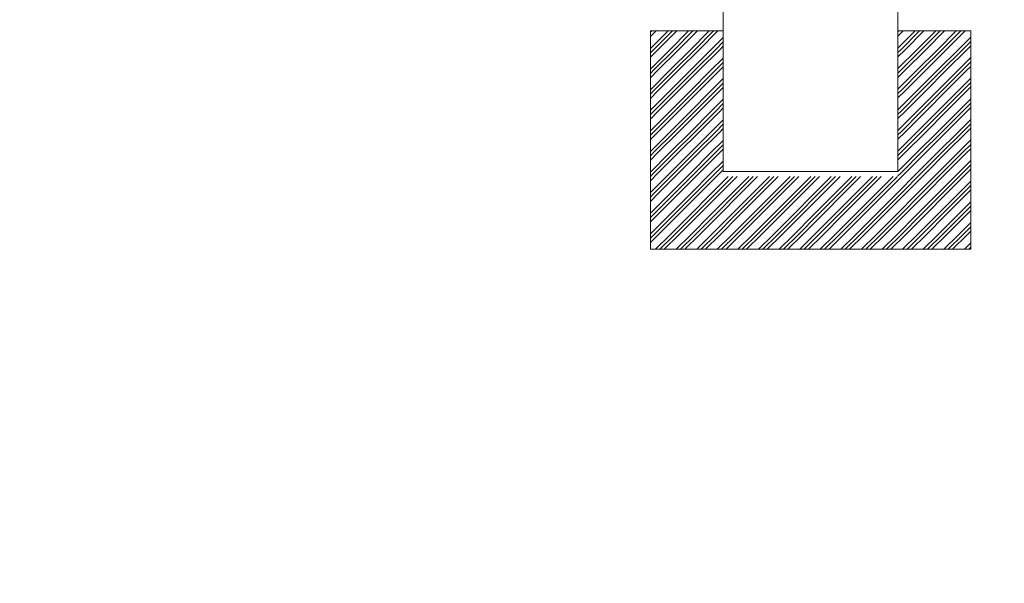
# Model space of a CAD drawing. Header units: millimetres. Extents: x -20950785 to 389010297, y -11535949 to 14056629.
# Tile 289 of 654: x 13548281 to 13559550, y -417786 to -411334. Entities that reach past the tile are written whole.
import ezdxf

# ---------------------------------------------------------------- set-up
doc = ezdxf.new("R2010")
doc.units = ezdxf.units.MM
doc.header["$LTSCALE"] = 60
doc.header["$MEASUREMENT"] = 0
doc.styles.add('PDF Arial Bold', font='times.ttf')

msp = doc.modelspace()

# ---------------------------------------------------------------- hatches: boundary and pattern name
at = {"linetype": 'Continuous', "lineweight": 9, "ltscale": 2}
h = msp.add_hatch(dxfattribs=at)
h.set_pattern_fill('GOST_GROUND', scale=16.666667)
h.set_pattern_definition([(45, (2356328.6, -58360.07), (235.7022595, 0), [333.333332]), (45, (2356378.6, -58360.07), (235.7022595, 0), [333.333332]), (45, (2356428.6, -58360.07), (235.7022595, 0), [333.333332])])
h.paths.add_polyline_path([(13556333.14, -411462.5), (13555499.81, -411462.5), (13555499.81, -413962.5), (13559166.48, -413962.5), (13559166.48, -411462.5), (13558333.14, -411462.5), (13558333.14, -413129.17), (13556333.14, -413129.17)])

# ---------------------------------------------------------------- linework, layer by layer
at = {"linetype": 'Continuous', "lineweight": 9}
for p, q in [((13556333.14, -413070.88), (13556333.14, -405586.78)), ((13558332.54, -413070.88), (13558332.54, -405586.78)), ((13558332.54, -413070.88), (13556333.14, -413070.88)), ((13558332.54, -413070.88), (13556333.14, -413070.88))]:
    msp.add_line(p, q, dxfattribs=at)
at = {"color": 7, "linetype": 'Continuous', "lineweight": 9, "ltscale": 2}
for p, q in [((13555499.81, -413962.5), (13555499.81, -411462.5)), ((13556333.14, -411462.5), (13555499.81, -411462.5)), ((13559166.48, -411462.5), (13558333.14, -411462.5)), ((13559166.48, -413962.5), (13559166.48, -411462.5)), ((13555499.81, -413962.5), (13559166.48, -413962.5))]:
    msp.add_line(p, q, dxfattribs=at)
msp.add_circle((13500903, -376200.45), 347474.95, dxfattribs=at)

# ---------------------------------------------------------------- texts
at = {"color": 7, "linetype": 'Continuous', "lineweight": 9, "ltscale": 2, "char_height": 900, "attachment_point": 1, "style": 'PDF Arial Bold'}
for s, insert in [('\\pi1240.70522,t5740.70522;Moderately \\P\\pi690.45288,t5190.45288;Stronge Rock', (13398035.28, -411858.74)), ('\\pi1240.70522,t5740.70522;Moderately \\P\\pi690.45288,t5190.45288;Stronge Rock', (13350035.28, -413858.74)), ('\\pi1240.70522,t5740.70522;Moderately \\P\\pi690.45288,t5190.45288;Stronge Rock', (13374035.28, -413858.74)), ('\\pi1677.72757,t6177.72757;CR- 72 %', (13398318.71, -414811.96)), ('\\pi1240.70522,t5740.70522;Moderately \\P\\pi690.45288,t5190.45288;Stronge Rock', (13422035.28, -414858.74)), ('\\pi1677.72757,t6177.72757;CR- 50 %', (13350318.71, -416811.96))]:
    msp.add_mtext_dynamic_manual_height_columns(s, width=8577.0125, gutter_width=1, heights=[0], dxfattribs=dict(at, insert=insert))

doc.saveas('drawing.dxf')
